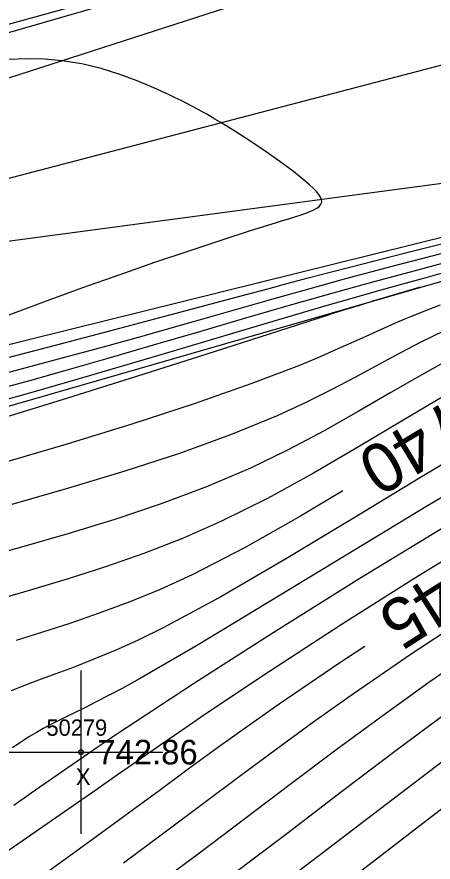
# Model space of a CAD drawing. Extents: x 1378535 to 1380697, y 997729 to 1000024.
# Drawn here: x 1379932.6 to 1379958.1, y 999155.1 to 999206.8 of the extents above; entities that cross this region are included whole.
import ezdxf

# ---------------------------------------------------------------- set-up
doc = ezdxf.new("R2010")
doc.units = 0
for name, color, linetype in [('RD_DTM_BkLn1', 7, 'Continuous'), ('RD_DTM_BkLn2', 7, 'Continuous'), ('RD_DTM_Major1', 7, 'Continuous'), ('RD_DTM_Major1_Lbl', 7, 'Continuous'), ('RD_DTM_Minor1', 7, 'Continuous'), ('RD_EX_H2O', 7, 'Continuous'), ('RD_EX_Misc', 7, 'Continuous'), ('RD_EX_Misc_txCode', 7, 'Continuous'), ('RD_EX_TX_Misc_ELEV', 7, 'Continuous'), ('RD_SMD_Locator', 7, 'Continuous')]:
    doc.layers.add(name, color=color, linetype=linetype)

msp = doc.modelspace()

# ---------------------------------------------------------------- linework, layer by layer
at = {"layer": 'RD_DTM_BkLn1'}
msp.add_lwpolyline([(1379671.069, 998947.908), (1379694.884, 998967.78), (1379723.442, 999002.448), (1379771.255, 999073.041), (1379827.632, 999138.855), (1379861.249, 999179.195), (1379915.357, 999192.54), (1379973.258, 999207.681), (1380032.706, 999223.017), (1380054.696, 999270.258), (1380073.859, 999314.517)], dxfattribs=at)
at = {"layer": 'RD_DTM_BkLn2'}
for points in [[(1380068.121, 999316.651), (1380049.657, 999274.82), (1380028.513, 999225.034), (1379966.47, 999214.136), (1379918.102, 999198.529), (1379857.342, 999182.9), (1379822.296, 999142.387), (1379766.345, 999075.773), (1379728.069, 999017.429), (1379693.219, 998970.733), (1379663.886, 998950.121)], [(1380081.016, 999311.458), (1380061.411, 999264.141), (1380033.797, 999220.561), (1379978.164, 999199.192), (1379919.041, 999191.309), (1379864.05, 999174.436), (1379831.301, 999133.028), (1379774.735, 999068.751), (1379734.541, 999013.539), (1379699.544, 998964.07), (1379671.775, 998943.782)]]:
    msp.add_lwpolyline(points, dxfattribs=at)
at = {"layer": 'RD_DTM_Major1'}
for points in [[(1379931.919, 999188.474), (1379934.258, 999189.352), (1379936.649, 999190.227), (1379938.859, 999191.013), (1379941.042, 999191.77), (1379943.145, 999192.481), (1379945.114, 999193.131), (1379946.896, 999193.706), (1379948.439, 999194.19), (1379948.857, 999194.318), (1379949.246, 999194.438), (1379949.606, 999194.55), (1379949.934, 999194.657), (1379950.231, 999194.76), (1379950.495, 999194.86), (1379950.744, 999194.967), (1379950.949, 999195.077), (1379951.106, 999195.192), (1379951.211, 999195.315), (1379951.261, 999195.452), (1379951.252, 999195.604), (1379951.19, 999195.757), (1379951.082, 999195.925), (1379950.93, 999196.108), (1379950.738, 999196.305), (1379950.51, 999196.516), (1379950.249, 999196.74), (1379949.529, 999197.313), (1379948.694, 999197.93), (1379947.788, 999198.565), (1379946.854, 999199.192), (1379945.938, 999199.783), (1379945.083, 999200.313), (1379944.902, 999200.422), (1379944.726, 999200.527), (1379944.554, 999200.628), (1379944.386, 999200.726), (1379944.22, 999200.821), (1379944.057, 999200.913), (1379943.707, 999201.107), (1379943.359, 999201.294), (1379943.011, 999201.476), (1379942.658, 999201.655), (1379942.295, 999201.833), (1379941.92, 999202.013), (1379940.989, 999202.437), (1379939.978, 999202.859), (1379938.899, 999203.258), (1379937.762, 999203.612), (1379936.58, 999203.9), (1379935.365, 999204.099), (1379934.299, 999204.188), (1379933.214, 999204.206), (1379932.106, 999204.164)], [(1379930.605, 999181.923), (1379935.349, 999183.368), (1379939.951, 999184.809), (1379944.244, 999186.178), (1379948.064, 999187.406), (1379951.553, 999188.525), (1379951.963, 999188.655), (1379952.55, 999188.84), (1379953.641, 999189.178), (1379954.406, 999189.41), (1379957.237, 999190.25), (1379957.274, 999190.26)], [(1379952.552, 999177.793), (1379949.954, 999176.25), (1379946.57, 999174.337), (1379943.335, 999172.668), (1379941.325, 999171.75), (1379939.413, 999170.965), (1379937.59, 999170.286), (1379935.848, 999169.69), (1379934.179, 999169.151), (1379932.575, 999168.643)], [(1379953.896, 999168.278), (1379952.371, 999167.279), (1379948.646, 999164.747), (1379946.707, 999163.387), (1379944.877, 999162.076), (1379943.096, 999160.779), (1379941.305, 999159.463), (1379939.444, 999158.094), (1379937.455, 999156.638), (1379933.23, 999153.58), (1379928.565, 999150.214)], [(1379959.93, 999159.358), (1379958.77, 999158.47), (1379954.159, 999154.927), (1379949.63, 999151.464), (1379945.307, 999148.213), (1379942.102, 999145.855), (1379939.028, 999143.607), (1379936.011, 999141.365), (1379932.976, 999139.025), (1379929.846, 999136.485), (1379926.548, 999133.64), (1379920.355, 999127.865), (1379913.563, 999121.088), (1379906.291, 999113.508), (1379898.659, 999105.326), (1379890.788, 999096.744), (1379882.796, 999087.961)]]:
    msp.add_lwpolyline(points, dxfattribs=at)
at = {"layer": 'RD_DTM_Minor1'}
for points in [[(1379936.52, 999207.524), (1379929.825, 999205.694)], [(1379930.714, 999185.597), (1379934.5, 999186.574), (1379938.294, 999187.571), (1379941.973, 999188.55), (1379945.414, 999189.473), (1379946.707, 999189.82), (1379947.962, 999190.156), (1379949.197, 999190.485), (1379950.432, 999190.812), (1379951.687, 999191.142), (1379952.981, 999191.478), (1379956.459, 999192.364), (1379963.945, 999194.243)], [(1379931.976, 999185.021), (1379934.856, 999185.779), (1379937.68, 999186.543), (1379940.419, 999187.301), (1379942.478, 999187.882), (1379944.493, 999188.456), (1379946.491, 999189.027), (1379948.5, 999189.597), (1379950.545, 999190.171), (1379952.655, 999190.751), (1379955.567, 999191.53), (1379958.565, 999192.315)], [(1379931.338, 999183.988), (1379933.394, 999184.545), (1379935.48, 999185.127), (1379938.194, 999185.904), (1379940.975, 999186.715), (1379943.793, 999187.543), (1379946.621, 999188.372), (1379949.429, 999189.186), (1379952.188, 999189.968), (1379954.463, 999190.595), (1379956.69, 999191.195), (1379958.875, 999191.776)], [(1379930.241, 999182.904), (1379933.54, 999183.823), (1379937.133, 999184.863), (1379940.882, 999185.97), (1379944.648, 999187.092), (1379948.293, 999188.175), (1379951.679, 999189.166), (1379953.256, 999189.618), (1379954.758, 999190.042), (1379956.212, 999190.448), (1379957.642, 999190.845), (1379959.078, 999191.242)], [(1379931.5, 999179.447), (1379935.628, 999180.658), (1379939.662, 999181.902), (1379943.473, 999183.144), (1379946.934, 999184.351), (1379949.916, 999185.487), (1379951.049, 999185.957), (1379952.088, 999186.408), (1379953.057, 999186.842), (1379953.979, 999187.262), (1379954.877, 999187.669), (1379955.775, 999188.065), (1379956.291, 999188.284), (1379956.819, 999188.502), (1379957.364, 999188.72), (1379957.929, 999188.94), (1379958.519, 999189.161)], [(1379932.313, 999176.977), (1379935.798, 999177.97), (1379939.243, 999179.016), (1379942.569, 999180.107), (1379945.698, 999181.237), (1379948.548, 999182.399), (1379950.275, 999183.192), (1379951.864, 999183.984), (1379953.341, 999184.763), (1379956.053, 999186.236), (1379957.336, 999186.905), (1379958.054, 999187.258), (1379958.777, 999187.596)], [(1379959.188, 999185.899), (1379957.383, 999184.899), (1379955.486, 999183.801), (1379953.492, 999182.643), (1379951.397, 999181.462), (1379949.199, 999180.296), (1379946.893, 999179.182), (1379944.215, 999178.044), (1379941.438, 999177.005), (1379938.599, 999176.051), (1379935.736, 999175.171), (1379932.886, 999174.351), (1379930.085, 999173.58)], [(1379958.725, 999183.587), (1379956.177, 999182.077), (1379953.507, 999180.484), (1379950.753, 999178.88), (1379947.95, 999177.338), (1379945.135, 999175.933), (1379942.742, 999174.883), (1379940.375, 999173.963), (1379938.04, 999173.149), (1379935.747, 999172.418), (1379933.502, 999171.748), (1379931.314, 999171.114)], [(1379961.345, 999181.007), (1379957.306, 999178.605), (1379953.134, 999176.076), (1379949.003, 999173.589), (1379945.086, 999171.312), (1379941.558, 999169.413), (1379940.033, 999168.672), (1379938.627, 999168.04), (1379937.327, 999167.497), (1379936.121, 999167.024), (1379934.995, 999166.602), (1379933.937, 999166.211), (1379933.085, 999165.89), (1379932.264, 999165.563)], [(1379962.586, 999179.741), (1379957.719, 999176.877), (1379952.746, 999173.869), (1379947.945, 999170.941), (1379943.595, 999168.317), (1379939.974, 999166.22), (1379939.055, 999165.717), (1379938.22, 999165.275), (1379937.461, 999164.885), (1379936.77, 999164.538), (1379936.136, 999164.226), (1379935.552, 999163.939), (1379935.089, 999163.709), (1379934.649, 999163.485), (1379934.223, 999163.26), (1379933.805, 999163.029), (1379933.389, 999162.784), (1379932.967, 999162.519), (1379932.333, 999162.091)], [(1379959.059, 999175.755), (1379953.59, 999172.439), (1379948.277, 999169.119), (1379943.422, 999166.005), (1379939.324, 999163.312), (1379938.848, 999162.994), (1379938.39, 999162.686), (1379937.947, 999162.388), (1379937.519, 999162.099), (1379937.105, 999161.817), (1379936.701, 999161.541), (1379935.597, 999160.782), (1379934.539, 999160.047), (1379933.492, 999159.314), (1379932.421, 999158.562)], [(1379962.046, 999175.546), (1379957.225, 999172.614), (1379952.503, 999169.637), (1379948.069, 999166.755), (1379944.111, 999164.111), (1379942.7, 999163.149), (1379941.361, 999162.227), (1379940.06, 999161.325), (1379938.765, 999160.423), (1379937.44, 999159.5), (1379936.053, 999158.536), (1379931.872, 999155.648)], [(1379960.475, 999170.273), (1379956.731, 999167.808), (1379953.202, 999165.391), (1379950.78, 999163.671), (1379948.472, 999161.989), (1379946.216, 999160.314), (1379943.948, 999158.616), (1379941.605, 999156.864), (1379939.125, 999155.028)], [(1379961.134, 999168.364), (1379957.818, 999166.077), (1379954.927, 999164.006), (1379952.115, 999161.933), (1379949.337, 999159.846), (1379946.547, 999157.735), (1379943.7, 999155.589), (1379940.751, 999153.396)], [(1379959.14, 999164.389), (1379955.807, 999161.911), (1379952.468, 999159.384), (1379949.116, 999156.832), (1379945.742, 999154.276)], [(1379959.555, 999161.931), (1379955.626, 999158.942), (1379951.676, 999155.922), (1379947.754, 999152.942)]]:
    msp.add_lwpolyline(points, dxfattribs=at)
at = {"layer": 'RD_EX_H2O'}
for points in [[(1379663.754, 998950.515), (1379692.381, 998971.287), (1379719.043, 999005.745), (1379767.054, 999077.466), (1379820.322, 999142.061), (1379856.776, 999184.172), (1379909.653, 999199.365), (1379968.411, 999216.307), (1380029.427, 999227.408), (1380049.406, 999276.128), (1380067.001, 999316.436)], [(1379671.834, 998943.202), (1379700.963, 998962.761), (1379729.374, 998999.597), (1379746.583, 999025.229), (1379775.663, 999068.698), (1379833.361, 999132.972), (1379865.604, 999174.536), (1379921.646, 999184.161), (1379977.925, 999198.092), (1380034.402, 999218.74), (1380062.356, 999262.9), (1380081.879, 999311.699)], [(1379924.949, 999180.924), (1379977.78, 999196.144), (1380036.524, 999215.554), (1380064.844, 999260.96), (1380085.955, 999309.48)]]:
    msp.add_lwpolyline(points, dxfattribs=at)
at = {"layer": 'RD_EX_Misc'}
for p, q in [((1379936.535, 999156.819), (1379936.535, 999166.819)), ((1379931.535, 999161.819), (1379941.535, 999161.819))]:
    msp.add_line(p, q, dxfattribs=at)
at = {"layer": 'RD_SMD_Locator'}
msp.add_circle((1379936.535, 999161.819), 0.15, dxfattribs=at)

# ---------------------------------------------------------------- texts
at = {"layer": 'RD_DTM_Major1_Lbl'}
for s, rotation, p in [('740', 210.9154, (1379958.981, 999183.403)), ('745', 212.4901, (1379960.155, 999174.082))]:
    msp.add_text(s, height=3, rotation=rotation, dxfattribs=at).set_placement(p)
at = {"layer": 'RD_EX_Misc_txCode'}
for s, p in [('50279', (1379934.417, 999162.819)), ('X', (1379936.22, 999159.819))]:
    msp.add_text(s, height=1, dxfattribs=at).set_placement(p)
at = {"layer": 'RD_EX_TX_Misc_ELEV'}
msp.add_text('742.86', height=1.5, dxfattribs=at).set_placement((1379937.535, 999161.069))

doc.saveas('drawing.dxf')
